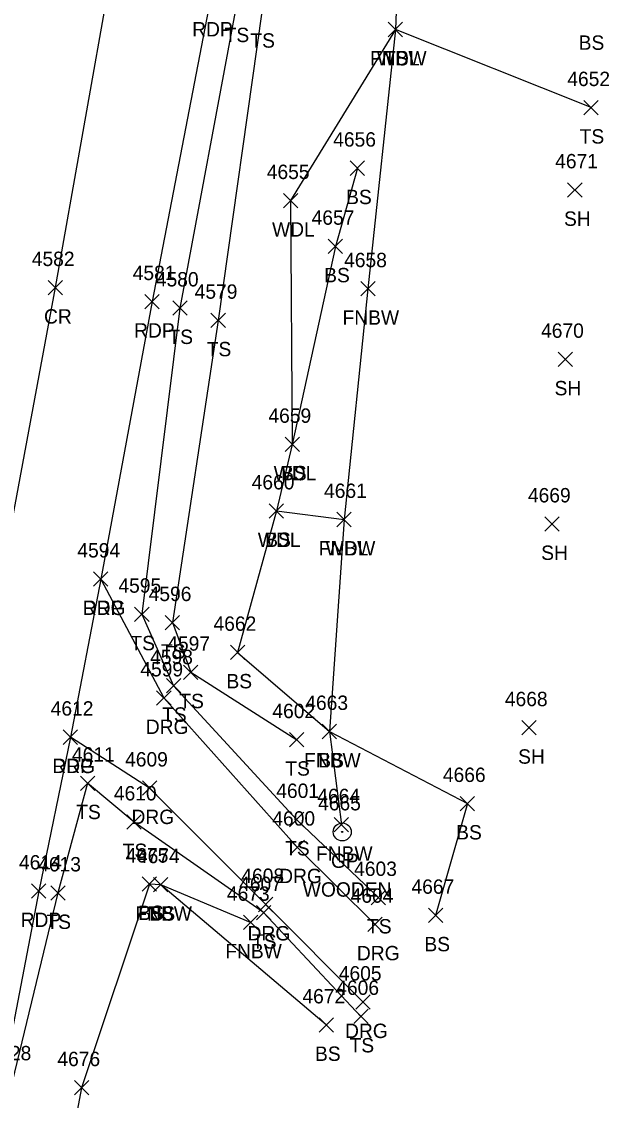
# Model space of a CAD drawing. Extents: x 1678863 to 1683592, y 407783 to 418211.
# Drawn here: x 1680251.2 to 1680334.5, y 412556.9 to 412706.9 of the extents above; entities that cross this region are included whole.
import ezdxf

# ---------------------------------------------------------------- set-up
doc = ezdxf.new("R2010")
doc.units = 0
for name, color, linetype in [('L_A', 7, 'Continuous'), ('L_I', 7, 'Continuous'), ('L_TIC', 7, 'Continuous'), ('LAWA', 7, 'Continuous'), ('LELB', 7, 'Continuous'), ('LFNC', 7, 'Continuous'), ('P_A', 7, 'Continuous'), ('P_I', 7, 'Continuous'), ('P_TIC', 7, 'Continuous'), ('PET', 7, 'Continuous'), ('PRC', 7, 'Continuous'), ('R_A', 7, 'Continuous'), ('R_C', 7, 'Continuous'), ('R_I', 7, 'Continuous'), ('R_TIC', 7, 'Continuous'), ('RDG', 7, 'Continuous'), ('RGP', 7, 'Continuous')]:
    doc.layers.add(name, color=color, linetype=linetype)

msp = doc.modelspace()

# ---------------------------------------------------------------- linework, layer by layer
at = {"layer": 'L_TIC'}
for points in [[(1680302.22, 412704.83), (1680304.22, 412706.83)], [(1680304.22, 412704.83), (1680302.22, 412706.83)], [(1680302.22, 412704.83), (1680304.22, 412706.83)], [(1680304.22, 412704.83), (1680302.22, 412706.83)], [(1680302.22, 412704.83), (1680304.22, 412706.83)], [(1680304.22, 412704.83), (1680302.22, 412706.83)], [(1680329.45, 412693.96), (1680331.45, 412695.96)], [(1680331.45, 412693.96), (1680329.45, 412695.96)], [(1680296.93, 412685.54), (1680298.93, 412687.54)], [(1680298.93, 412685.54), (1680296.93, 412687.54)], [(1680327.19, 412682.52), (1680329.19, 412684.52)], [(1680329.19, 412682.52), (1680327.19, 412684.52)], [(1680287.64, 412681.03), (1680289.64, 412683.03)], [(1680289.64, 412681.03), (1680287.64, 412683.03)], [(1680293.88, 412674.67), (1680295.88, 412676.67)], [(1680295.88, 412674.67), (1680293.88, 412676.67)], [(1680298.4, 412668.77), (1680300.4, 412670.77)], [(1680300.4, 412668.77), (1680298.4, 412670.77)], [(1680272.24, 412666.09), (1680274.24, 412668.09)], [(1680274.24, 412666.09), (1680272.24, 412668.09)], [(1680277.57, 412664.38), (1680279.57, 412666.38)], [(1680279.57, 412664.38), (1680277.57, 412666.38)], [(1680325.88, 412658.95), (1680327.88, 412660.95)], [(1680327.88, 412658.95), (1680325.88, 412660.95)], [(1680287.87, 412647.13), (1680289.87, 412649.13)], [(1680289.87, 412647.13), (1680287.87, 412649.13)], [(1680287.87, 412647.13), (1680289.87, 412649.13)], [(1680289.87, 412647.13), (1680287.87, 412649.13)], [(1680285.67, 412637.87), (1680287.67, 412639.87)], [(1680287.67, 412637.87), (1680285.67, 412639.87)], [(1680285.67, 412637.87), (1680287.67, 412639.87)], [(1680287.67, 412637.87), (1680285.67, 412639.87)], [(1680295.09, 412636.68), (1680297.09, 412638.68)], [(1680297.09, 412636.68), (1680295.09, 412638.68)], [(1680295.09, 412636.68), (1680297.09, 412638.68)], [(1680297.09, 412636.68), (1680295.09, 412638.68)], [(1680324.02, 412636.06), (1680326.02, 412638.06)], [(1680326.02, 412636.06), (1680324.02, 412638.06)], [(1680266.95, 412623.5), (1680268.95, 412625.5)], [(1680268.95, 412623.5), (1680266.95, 412625.5)], [(1680271.21, 412622.34), (1680273.21, 412624.34)], [(1680273.21, 412622.34), (1680271.21, 412624.34)], [(1680280.28, 412618.2), (1680282.28, 412620.2)], [(1680282.28, 412618.2), (1680280.28, 412620.2)], [(1680273.75, 412615.44), (1680275.75, 412617.44)], [(1680275.75, 412615.44), (1680273.75, 412617.44)], [(1680271.36, 412613.56), (1680273.36, 412615.56)], [(1680273.36, 412613.56), (1680271.36, 412615.56)], [(1680320.81, 412607.72), (1680322.81, 412609.72)], [(1680322.81, 412607.72), (1680320.81, 412609.72)], [(1680288.5, 412606.06), (1680290.5, 412608.06)], [(1680290.5, 412606.06), (1680288.5, 412608.06)], [(1680293.05, 412607.2), (1680295.05, 412609.2)], [(1680295.05, 412607.2), (1680293.05, 412609.2)], [(1680293.05, 412607.2), (1680295.05, 412609.2)], [(1680295.05, 412607.2), (1680293.05, 412609.2)], [(1680259.41, 412600.01), (1680261.41, 412602.01)], [(1680261.41, 412600.01), (1680259.41, 412602.01)], [(1680312.24, 412597.18), (1680314.24, 412599.18)], [(1680314.24, 412597.18), (1680312.24, 412599.18)], [(1680265.88, 412594.61), (1680267.88, 412596.61)], [(1680267.88, 412594.61), (1680265.88, 412596.61)], [(1680288.47, 412594.96), (1680290.47, 412596.96)], [(1680290.47, 412594.96), (1680288.47, 412596.96)], [(1680294.71, 412594.23), (1680296.71, 412596.23)], [(1680296.71, 412594.23), (1680294.71, 412596.23)], [(1680268, 412585.98), (1680270, 412587.98)], [(1680270, 412585.98), (1680268, 412587.98)], [(1680269.58, 412585.89), (1680271.58, 412587.89)], [(1680271.58, 412585.89), (1680269.58, 412587.89)], [(1680269.58, 412585.89), (1680271.58, 412587.89)], [(1680271.58, 412585.89), (1680269.58, 412587.89)], [(1680255.27, 412584.74), (1680257.27, 412586.74)], [(1680257.27, 412584.74), (1680255.27, 412586.74)], [(1680299.87, 412584.11), (1680301.87, 412586.11)], [(1680301.87, 412584.11), (1680299.87, 412586.11)], [(1680283.88, 412582.01), (1680285.88, 412584.01)], [(1680285.88, 412582.01), (1680283.88, 412584.01)], [(1680282.09, 412580.66), (1680284.09, 412582.66)], [(1680284.09, 412580.66), (1680282.09, 412582.66)], [(1680307.82, 412581.63), (1680309.82, 412583.63)], [(1680309.82, 412581.63), (1680307.82, 412583.63)], [(1680297.44, 412567.57), (1680299.44, 412569.57)], [(1680299.44, 412567.57), (1680297.44, 412569.57)], [(1680292.6, 412566.39), (1680294.6, 412568.39)], [(1680294.6, 412566.39), (1680292.6, 412568.39)], [(1680258.56, 412557.66), (1680260.56, 412559.66)], [(1680260.56, 412557.66), (1680258.56, 412559.66)]]:
    msp.add_lwpolyline(points, dxfattribs=at)
at = {"layer": 'LAWA'}
msp.add_lwpolyline([(1680303.22, 412705.83), (1680288.64, 412682.03), (1680288.87, 412648.13), (1680286.67, 412638.87), (1680296.09, 412637.68)], dxfattribs=at)
at = {"layer": 'LELB'}
for points in [[(1680334.53, 413145.5), (1680320.16, 413118.16), (1680317.14, 413080.04), (1680314.23, 413037.22), (1680312.09, 413006.9), (1680310.05, 412958.33), (1680307.29, 412917.85), (1680302.46, 412870.5), (1680300, 412833.06), (1680299.33, 412809.49), (1680293.27, 412780.33), (1680285.72, 412736.77), (1680281.06, 412709.07), (1680273.24, 412667.09), (1680267.95, 412624.5), (1680272.36, 412614.56), (1680289.47, 412595.96), (1680300.87, 412585.11)], [(1680299.74, 412794.52), (1680294.2, 412767.07), (1680288.65, 412735.91), (1680284.64, 412708.3), (1680278.57, 412665.38), (1680272.21, 412623.34), (1680274.75, 412616.44), (1680289.5, 412607.06)], [(1680330.45, 412694.96), (1680303.22, 412705.83)], [(1680297.93, 412686.54), (1680294.88, 412675.67), (1680288.87, 412648.13)], [(1680286.67, 412638.87), (1680281.28, 412619.2), (1680294.05, 412608.2), (1680313.24, 412598.18), (1680308.82, 412582.63)], [(1680298.44, 412568.57), (1680284.88, 412583.01), (1680266.88, 412595.61), (1680260.41, 412601.01), (1680256.27, 412585.74), (1680249.92, 412559.47), (1680243.91, 412531.33), (1680236.6, 412492.51), (1680228.82, 412454.39), (1680218.5, 412406.89), (1680208.69, 412367.35), (1680198.1, 412331.27), (1680190.23, 412308.46), (1680180.36, 412277.86), (1680168.7, 412243.07)], [(1680293.6, 412567.39), (1680270.58, 412586.89), (1680269, 412586.98), (1680259.56, 412558.66), (1680251.59, 412516.28), (1680247.01, 412494.61), (1680241.02, 412457.41), (1680236.24, 412437.34), (1680245.76, 412404.08)]]:
    msp.add_lwpolyline(points, dxfattribs=at)
at = {"layer": 'LFNC'}
for points in [[(1680305.44, 412750.2), (1680305.67, 412737.68), (1680303.6, 412715.8), (1680303.22, 412705.83), (1680299.4, 412669.77), (1680296.09, 412637.68), (1680294.05, 412608.2), (1680295.71, 412595.23)], [(1680283.09, 412581.66), (1680270.58, 412586.89)]]:
    msp.add_lwpolyline(points, dxfattribs=at)
at = {"layer": 'P_TIC'}
for points in [[(1680254.9, 412668.93), (1680256.9, 412670.93)], [(1680256.9, 412668.93), (1680254.9, 412670.93)], [(1680268.38, 412666.98), (1680270.38, 412668.98)], [(1680270.38, 412666.98), (1680268.38, 412668.98)], [(1680261.24, 412628.4), (1680263.24, 412630.4)], [(1680263.24, 412628.4), (1680261.24, 412630.4)], [(1680257.01, 412606.41), (1680259.01, 412608.41)], [(1680259.01, 412606.41), (1680257.01, 412608.41)], [(1680252.6, 412585.01), (1680254.6, 412587.01)], [(1680254.6, 412585.01), (1680252.6, 412587.01)]]:
    msp.add_lwpolyline(points, dxfattribs=at)
at = {"layer": 'PET'}
msp.add_lwpolyline([(1680296.3, 412834.01), (1680292.92, 412809.88), (1680289.09, 412781.37), (1680282.07, 412737.34), (1680277.46, 412709.86), (1680269.38, 412667.98), (1680262.24, 412629.4), (1680258.01, 412607.41), (1680253.6, 412586.01), (1680248.62, 412559.86), (1680242.91, 412531.6), (1680235.26, 412492.91), (1680227.56, 412454.34), (1680216.99, 412407.09), (1680207.45, 412367.83), (1680196.86, 412331.66), (1680189.42, 412308.79), (1680178.4, 412278.7), (1680165.09, 412243.62)], dxfattribs=at)
at = {"layer": 'PRC'}
msp.add_lwpolyline([(1680281.38, 412827.12), (1680276.54, 412794.32), (1680271.51, 412761.65), (1680263.6, 412713.37), (1680255.9, 412669.93), (1680248.46, 412629.97), (1680240.84, 412588.83), (1680235.69, 412562.84), (1680230.13, 412534.53), (1680222.13, 412495.39), (1680214.42, 412458.66), (1680203.73, 412409.82), (1680194.11, 412372.14), (1680183.59, 412335.84), (1680176.01, 412313.28), (1680165.53, 412283.79), (1680155.94, 412258.65)], dxfattribs=at)
at = {"layer": 'R_TIC'}
for points in [[(1680261.24, 412628.4), (1680263.24, 412630.4)], [(1680263.24, 412628.4), (1680261.24, 412630.4)], [(1680270.01, 412611.86), (1680272.01, 412613.86)], [(1680272.01, 412611.86), (1680270.01, 412613.86)], [(1680257.01, 412606.41), (1680259.01, 412608.41)], [(1680259.01, 412606.41), (1680257.01, 412608.41)], [(1680268.02, 412599.33), (1680270.02, 412601.33)], [(1680270.02, 412599.33), (1680268.02, 412601.33)], [(1680288.57, 412591.11), (1680290.57, 412593.11)], [(1680290.57, 412591.11), (1680288.57, 412593.11)], [(1680284.18, 412583.14), (1680286.18, 412585.14)], [(1680286.18, 412583.14), (1680284.18, 412585.14)], [(1680299.39, 412580.38), (1680301.39, 412582.38)], [(1680301.39, 412580.38), (1680299.39, 412582.38)], [(1680297.73, 412569.57), (1680299.73, 412571.57)], [(1680299.73, 412569.57), (1680297.73, 412571.57)]]:
    msp.add_lwpolyline(points, dxfattribs=at)
at = {"layer": 'RDG'}
for points in [[(1680262.24, 412629.4), (1680271.01, 412612.86), (1680289.57, 412592.11), (1680300.39, 412581.38)], [(1680298.73, 412570.57), (1680285.18, 412584.14), (1680269.02, 412600.33), (1680258.01, 412607.41)]]:
    msp.add_lwpolyline(points, dxfattribs=at)
at = {"layer": 'RGP'}
msp.add_line((1680295.83, 412594.23), (1680295.83, 412594.23), dxfattribs=at)
for radius in [1.25, 0.0833]:
    msp.add_circle((1680295.83, 412594.23), radius, dxfattribs=at)

# ---------------------------------------------------------------- texts
at = {"layer": 'L_A'}
for s, p in [('TS', (1680279.47, 412704.07)), ('TS', (1680283.05, 412703.3)), ('BS', (1680328.72, 412703)), ('FNBW', (1680299.69, 412700.83)), ('WDL', (1680300.64, 412700.83)), ('TS', (1680301.63, 412700.83)), ('TS', (1680328.86, 412689.96)), ('BS', (1680296.37, 412681.54)), ('SH', (1680326.68, 412678.52)), ('WDL', (1680286.06, 412677.03)), ('BS', (1680293.32, 412670.67)), ('FNBW', (1680295.87, 412664.77)), ('TS', (1680271.65, 412662.09)), ('TS', (1680276.98, 412660.38)), ('SH', (1680325.37, 412654.95)), ('WDL', (1680286.29, 412643.13)), ('BS', (1680287.32, 412643.13)), ('WDL', (1680284.08, 412633.87)), ('BS', (1680285.11, 412633.87)), ('FNBW', (1680292.56, 412632.68)), ('WDL', (1680293.51, 412632.68)), ('SH', (1680323.51, 412632.06)), ('TS', (1680266.36, 412619.5)), ('TS', (1680270.62, 412618.34)), ('BS', (1680279.72, 412614.2)), ('TS', (1680273.16, 412611.44)), ('TS', (1680270.77, 412609.56)), ('FNBW', (1680290.52, 412603.2)), ('BS', (1680292.49, 412603.2)), ('SH', (1680320.3, 412603.72)), ('TS', (1680287.91, 412602.06)), ('TS', (1680258.82, 412596.01)), ('BS', (1680311.68, 412593.18)), ('TS', (1680287.88, 412590.96)), ('TS', (1680265.29, 412590.61)), ('FNBW', (1680292.18, 412590.23)), ('FNBW', (1680267.05, 412581.89)), ('BS', (1680267.44, 412581.98)), ('BS', (1680269.02, 412581.89)), ('TS', (1680254.68, 412580.74)), ('TS', (1680299.28, 412580.11)), ('TS', (1680283.28, 412578.01)), ('BS', (1680307.26, 412577.63)), ('FNBW', (1680279.56, 412576.66)), ('BS', (1680292.04, 412562.39)), ('TS', (1680296.85, 412563.57))]:
    msp.add_text(s, height=2, dxfattribs=at).set_placement(p)
at = {"layer": 'L_I'}
for s, p in [('4652', (1680327.14, 412697.96)), ('4656', (1680294.57, 412689.54)), ('4671', (1680325.45, 412686.52)), ('4655', (1680285.33, 412685.03)), ('4657', (1680291.57, 412678.67)), ('4658', (1680296.09, 412672.77)), ('4580', (1680269.9, 412670.09)), ('4579', (1680275.3, 412668.38)), ('4670', (1680323.49, 412662.95)), ('4659', (1680285.56, 412651.13)), ('4659', (1680285.56, 412651.13)), ('4660', (1680283.23, 412641.87)), ('4660', (1680283.23, 412641.87)), ('4661', (1680293.3, 412640.68)), ('4661', (1680293.3, 412640.68)), ('4669', (1680321.66, 412640.06)), ('4595', (1680264.69, 412627.5)), ('4596', (1680268.9, 412626.34)), ('4662', (1680277.92, 412622.2)), ('4597', (1680271.49, 412619.44)), ('4598', (1680269.1, 412617.56)), ('4663', (1680290.69, 412611.2)), ('4663', (1680290.69, 412611.2)), ('4668', (1680318.45, 412611.72)), ('4602', (1680286.11, 412610.06)), ('4611', (1680258.23, 412604.01)), ('4666', (1680309.83, 412601.18)), ('4610', (1680264.06, 412598.61)), ('4601', (1680286.65, 412598.96)), ('4664', (1680292.36, 412598.23)), ('4675', (1680265.69, 412589.98)), ('4674', (1680267.27, 412589.89)), ('4674', (1680267.27, 412589.89)), ('4613', (1680253.53, 412588.74)), ('4603', (1680297.48, 412588.11)), ('4607', (1680281.49, 412586.01)), ('4667', (1680305.46, 412585.63)), ('4673', (1680279.78, 412584.66)), ('4606', (1680295, 412571.57)), ('4672', (1680290.29, 412570.39)), ('4628', (1680246.62, 412562.47)), ('4676', (1680256.2, 412561.66))]:
    msp.add_text(s, height=2, dxfattribs=at).set_placement(p)
at = {"layer": 'P_A'}
for s, p in [('RDP', (1680274.95, 412704.86)), ('CR', (1680254.34, 412664.93)), ('RDP', (1680266.87, 412662.98)), ('RDP', (1680259.73, 412624.4)), ('RDP', (1680255.5, 412602.41)), ('RDP', (1680251.09, 412581.01))]:
    msp.add_text(s, height=2, dxfattribs=at).set_placement(p)
at = {"layer": 'P_I'}
for s, p in [('4582', (1680252.64, 412672.93)), ('4581', (1680266.68, 412670.98)), ('4594', (1680258.98, 412632.4)), ('4612', (1680255.27, 412610.41)), ('4614', (1680250.86, 412589.01))]:
    msp.add_text(s, height=2, dxfattribs=at).set_placement(p)
at = {"layer": 'R_A'}
for s, p in [('DRG', (1680259.73, 412624.4)), ('DRG', (1680268.5, 412607.86)), ('DRG', (1680255.5, 412602.41)), ('DRG', (1680266.51, 412595.33)), ('GP', (1680294.26, 412589.23)), ('DRG', (1680287.06, 412587.11)), ('DRG', (1680282.66, 412579.14)), ('DRG', (1680297.87, 412576.38)), ('DRG', (1680296.22, 412565.57))]:
    msp.add_text(s, height=2, dxfattribs=at).set_placement(p)
at = {"layer": 'R_C'}
msp.add_text('WOODEN', height=2, dxfattribs=at).set_placement((1680290.34, 412585.23))
at = {"layer": 'R_I'}
for s, p in [('4594', (1680258.98, 412632.4)), ('4599', (1680267.74, 412615.86)), ('4612', (1680255.27, 412610.41)), ('4609', (1680265.62, 412603.33)), ('4665', (1680292.47, 412597.23)), ('4600', (1680286.1, 412595.11)), ('4608', (1680281.79, 412587.14)), ('4604', (1680297, 412584.38)), ('4605', (1680295.35, 412573.57))]:
    msp.add_text(s, height=2, dxfattribs=at).set_placement(p)

doc.saveas('drawing.dxf')
